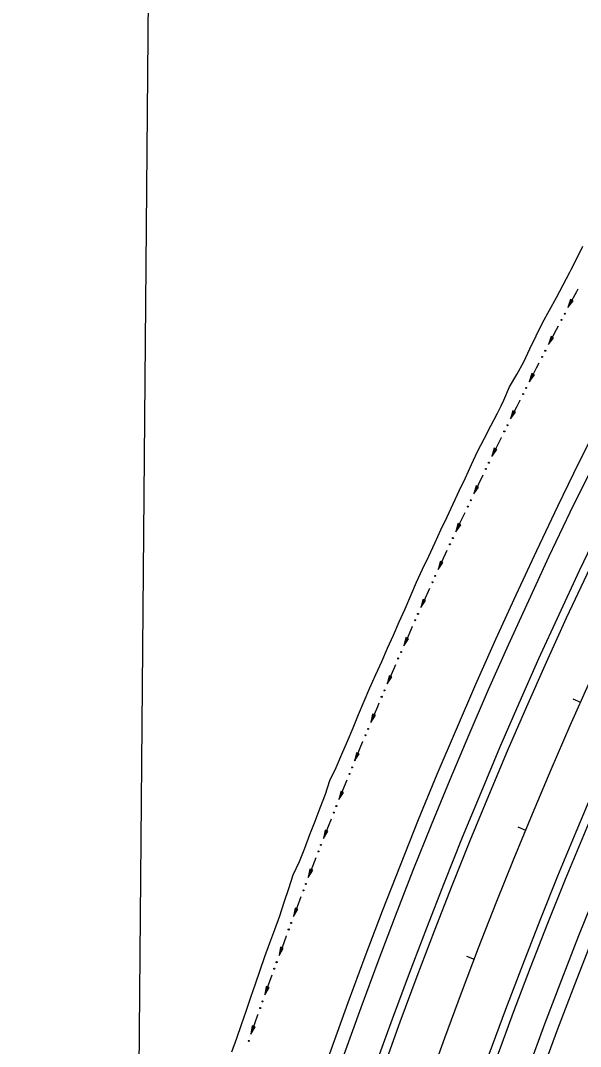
# Model space of a CAD drawing. Extents: x 1611108 to 1749517, y 619561 to 797725.
# Drawn here: x 1713533 to 1713935, y 763528 to 764266 of the extents above; entities that cross this region are included whole.
import ezdxf

# ---------------------------------------------------------------- set-up
doc = ezdxf.new("R2010")
doc.units = 0
for name, color, linetype in [('R_Ditch', 7, 'Continuous'), ('R_Horz Alg', 7, 'Continuous'), ('R_Horz Alg Annot', 7, 'Continuous'), ('R_Horz Alg Stationing', 7, 'Continuous'), ('R_Proposed Const Limits', 7, 'Continuous'), ('R_Proposed Road', 7, 'Continuous')]:
    doc.layers.add(name, color=color, linetype=linetype)

msp = doc.modelspace()

# ---------------------------------------------------------------- linework, layer by layer
at = {"layer": 'R_Ditch'}
for p, q in [((1713928.31, 764065.39), (1713926.41, 764059.6)), ((1713928.31, 764065.39), (1713926.41, 764059.6)), ((1713926.41, 764059.6), (1713930.17, 764064.4)), ((1713926.41, 764059.6), (1713930.17, 764064.4)), ((1713930.17, 764064.4), (1713928.31, 764065.39)), ((1713930.17, 764064.4), (1713928.31, 764065.39)), ((1713914.28, 764038.82), (1713912.44, 764033.01)), ((1713914.28, 764038.82), (1713912.44, 764033.01)), ((1713912.44, 764033.01), (1713916.16, 764037.84)), ((1713912.44, 764033.01), (1713916.16, 764037.84)), ((1713916.16, 764037.84), (1713914.28, 764038.82)), ((1713916.16, 764037.84), (1713914.28, 764038.82)), ((1713900.48, 764012.13), (1713898.68, 764006.31)), ((1713900.48, 764012.13), (1713898.68, 764006.31)), ((1713898.68, 764006.31), (1713902.36, 764011.17)), ((1713898.68, 764006.31), (1713902.36, 764011.17)), ((1713902.36, 764011.17), (1713900.48, 764012.13)), ((1713902.36, 764011.17), (1713900.48, 764012.13)), ((1713886.89, 763985.33), (1713885.14, 763979.5)), ((1713886.89, 763985.33), (1713885.14, 763979.5)), ((1713888.78, 763984.39), (1713886.89, 763985.33)), ((1713888.78, 763984.39), (1713886.89, 763985.33)), ((1713885.14, 763979.5), (1713888.78, 763984.39)), ((1713885.14, 763979.5), (1713888.78, 763984.39)), ((1713873.51, 763958.43), (1713871.82, 763952.58)), ((1713873.51, 763958.43), (1713871.82, 763952.58)), ((1713871.82, 763952.58), (1713875.41, 763957.5)), ((1713871.82, 763952.58), (1713875.41, 763957.5)), ((1713875.41, 763957.5), (1713873.51, 763958.43)), ((1713875.41, 763957.5), (1713873.51, 763958.43)), ((1713860.36, 763931.41), (1713858.71, 763925.55)), ((1713860.36, 763931.41), (1713858.71, 763925.55)), ((1713858.71, 763925.55), (1713862.26, 763930.5)), ((1713858.71, 763925.55), (1713862.26, 763930.5)), ((1713862.26, 763930.5), (1713860.36, 763931.41)), ((1713862.26, 763930.5), (1713860.36, 763931.41)), ((1713847.42, 763904.29), (1713845.82, 763898.41)), ((1713847.42, 763904.29), (1713845.82, 763898.41)), ((1713849.34, 763903.39), (1713847.42, 763904.29)), ((1713849.34, 763903.39), (1713847.42, 763904.29)), ((1713845.82, 763898.41), (1713849.34, 763903.39)), ((1713845.82, 763898.41), (1713849.34, 763903.39)), ((1713834.71, 763877.07), (1713833.16, 763871.18)), ((1713834.71, 763877.07), (1713833.16, 763871.18)), ((1713833.16, 763871.18), (1713836.63, 763876.19)), ((1713833.16, 763871.18), (1713836.63, 763876.19)), ((1713836.63, 763876.19), (1713834.71, 763877.07)), ((1713836.63, 763876.19), (1713834.71, 763877.07)), ((1713822.21, 763849.74), (1713820.71, 763843.84)), ((1713822.21, 763849.74), (1713820.71, 763843.84)), ((1713820.71, 763843.84), (1713824.14, 763848.88)), ((1713820.71, 763843.84), (1713824.14, 763848.88)), ((1713824.14, 763848.88), (1713822.21, 763849.74)), ((1713824.14, 763848.88), (1713822.21, 763849.74)), ((1713809.94, 763822.32), (1713808.49, 763816.4)), ((1713809.94, 763822.32), (1713808.49, 763816.4)), ((1713808.49, 763816.4), (1713811.88, 763821.47)), ((1713808.49, 763816.4), (1713811.88, 763821.47)), ((1713811.88, 763821.47), (1713809.94, 763822.32)), ((1713811.88, 763821.47), (1713809.94, 763822.32)), ((1713797.9, 763794.79), (1713796.48, 763788.87)), ((1713797.9, 763794.79), (1713796.48, 763788.87)), ((1713796.48, 763788.87), (1713799.84, 763793.95)), ((1713796.48, 763788.87), (1713799.84, 763793.95)), ((1713799.84, 763793.95), (1713797.9, 763794.79)), ((1713799.84, 763793.95), (1713797.9, 763794.79)), ((1713786.07, 763767.17), (1713784.71, 763761.23)), ((1713786.07, 763767.17), (1713784.71, 763761.23)), ((1713784.71, 763761.23), (1713788.02, 763766.35)), ((1713784.71, 763761.23), (1713788.02, 763766.35)), ((1713788.02, 763766.35), (1713786.07, 763767.17)), ((1713788.02, 763766.35), (1713786.07, 763767.17)), ((1713774.47, 763739.45), (1713773.15, 763733.51)), ((1713774.47, 763739.45), (1713773.15, 763733.51)), ((1713773.15, 763733.51), (1713776.43, 763738.65)), ((1713773.15, 763733.51), (1713776.43, 763738.65)), ((1713776.43, 763738.65), (1713774.47, 763739.45)), ((1713776.43, 763738.65), (1713774.47, 763739.45)), ((1713763.1, 763711.64), (1713761.83, 763705.69)), ((1713763.1, 763711.64), (1713761.83, 763705.69)), ((1713761.83, 763705.69), (1713765.06, 763710.85)), ((1713761.83, 763705.69), (1713765.06, 763710.85)), ((1713765.06, 763710.85), (1713763.1, 763711.64)), ((1713765.06, 763710.85), (1713763.1, 763711.64)), ((1713751.94, 763683.74), (1713750.73, 763677.77)), ((1713751.94, 763683.74), (1713750.73, 763677.77)), ((1713750.73, 763677.77), (1713753.91, 763682.97)), ((1713750.73, 763677.77), (1713753.91, 763682.97)), ((1713753.91, 763682.97), (1713751.94, 763683.74)), ((1713753.91, 763682.97), (1713751.94, 763683.74)), ((1713741.02, 763655.75), (1713739.85, 763649.77)), ((1713741.02, 763655.75), (1713739.85, 763649.77)), ((1713739.85, 763649.77), (1713743, 763654.99)), ((1713739.85, 763649.77), (1713743, 763654.99)), ((1713743, 763654.99), (1713741.02, 763655.75)), ((1713743, 763654.99), (1713741.02, 763655.75)), ((1713730.32, 763627.68), (1713729.21, 763621.69)), ((1713730.32, 763627.68), (1713729.21, 763621.69)), ((1713729.21, 763621.69), (1713732.3, 763626.93)), ((1713729.21, 763621.69), (1713732.3, 763626.93)), ((1713732.3, 763626.93), (1713730.32, 763627.68)), ((1713732.3, 763626.93), (1713730.32, 763627.68)), ((1713719.85, 763599.51), (1713718.79, 763593.51)), ((1713719.85, 763599.51), (1713718.79, 763593.51)), ((1713718.79, 763593.51), (1713721.84, 763598.78)), ((1713718.79, 763593.51), (1713721.84, 763598.78)), ((1713721.84, 763598.78), (1713719.85, 763599.51)), ((1713721.84, 763598.78), (1713719.85, 763599.51)), ((1713709.61, 763571.26), (1713708.6, 763565.26)), ((1713709.61, 763571.26), (1713708.6, 763565.26)), ((1713708.6, 763565.26), (1713711.61, 763570.55)), ((1713708.6, 763565.26), (1713711.61, 763570.55)), ((1713711.61, 763570.55), (1713709.61, 763571.26)), ((1713711.61, 763570.55), (1713709.61, 763571.26)), ((1713699.6, 763542.93), (1713698.63, 763536.92)), ((1713699.6, 763542.93), (1713698.63, 763536.92)), ((1713701.6, 763542.24), (1713699.6, 763542.93)), ((1713701.6, 763542.24), (1713699.6, 763542.93)), ((1713698.63, 763536.92), (1713701.6, 763542.24)), ((1713698.63, 763536.92), (1713701.6, 763542.24))]:
    msp.add_line(p, q, dxfattribs=at)
for points in [[(1713933.48, 764072.83), (1713932.51, 764071.03), (1713927.64, 764061.9), (1713926.42, 764059.6)], [(1713933.48, 764072.83), (1713932.51, 764071.03), (1713927.64, 764061.9), (1713926.42, 764059.6)], [(1713933.5, 764072.87), (1713933.48, 764072.83)], [(1713933.5, 764072.87), (1713933.48, 764072.83)], [(1713919.4, 764046.3), (1713917.98, 764043.61), (1713913.19, 764034.44), (1713912.44, 764033.01)], [(1713919.4, 764046.3), (1713917.98, 764043.61), (1713913.19, 764034.44), (1713912.44, 764033.01)], [(1713919.42, 764046.33), (1713919.4, 764046.3)], [(1713919.42, 764046.33), (1713919.4, 764046.3)], [(1713905.53, 764019.66), (1713903.68, 764016.06), (1713898.96, 764006.86), (1713898.68, 764006.31)], [(1713905.53, 764019.66), (1713903.68, 764016.06), (1713898.96, 764006.86), (1713898.68, 764006.31)], [(1713905.55, 764019.69), (1713905.53, 764019.66)], [(1713905.55, 764019.69), (1713905.53, 764019.66)], [(1713891.88, 763992.9), (1713889.61, 763988.4), (1713885.14, 763979.5)], [(1713891.88, 763992.9), (1713889.61, 763988.4), (1713885.14, 763979.5)], [(1713891.9, 763992.93), (1713891.88, 763992.9)], [(1713891.9, 763992.93), (1713891.88, 763992.9)], [(1713878.44, 763966.03), (1713875.77, 763960.62), (1713871.82, 763952.58)], [(1713878.44, 763966.03), (1713875.77, 763960.62), (1713871.82, 763952.58)], [(1713878.46, 763966.07), (1713878.45, 763966.03)], [(1713878.46, 763966.07), (1713878.45, 763966.03)], [(1713865.23, 763939.06), (1713862.16, 763932.72), (1713858.71, 763925.55)], [(1713865.23, 763939.06), (1713862.16, 763932.72), (1713858.71, 763925.55)], [(1713865.25, 763939.09), (1713865.23, 763939.06)], [(1713865.25, 763939.09), (1713865.23, 763939.06)], [(1713852.23, 763911.98), (1713848.79, 763904.71), (1713845.82, 763898.41)], [(1713852.23, 763911.98), (1713848.79, 763904.71), (1713845.82, 763898.41)], [(1713852.25, 763912.01), (1713852.23, 763911.98)], [(1713852.25, 763912.01), (1713852.23, 763911.98)], [(1713839.45, 763884.79), (1713835.65, 763876.59), (1713833.16, 763871.18)], [(1713839.45, 763884.79), (1713835.65, 763876.59), (1713833.16, 763871.18)], [(1713839.47, 763884.83), (1713839.45, 763884.79)], [(1713839.47, 763884.83), (1713839.45, 763884.79)], [(1713826.9, 763857.51), (1713822.75, 763848.36), (1713820.71, 763843.84)], [(1713826.9, 763857.51), (1713822.75, 763848.36), (1713820.71, 763843.84)], [(1713826.91, 763857.54), (1713826.9, 763857.51)], [(1713826.91, 763857.54), (1713826.9, 763857.51)], [(1713814.56, 763830.12), (1713814.28, 763829.48), (1713810.08, 763820.02), (1713808.49, 763816.4)], [(1713814.56, 763830.12), (1713814.28, 763829.48), (1713810.08, 763820.02), (1713808.49, 763816.4)], [(1713814.58, 763830.15), (1713814.56, 763830.12)], [(1713814.58, 763830.15), (1713814.56, 763830.12)], [(1713802.45, 763802.63), (1713801.77, 763801.07), (1713797.66, 763791.58), (1713796.49, 763788.86)], [(1713802.45, 763802.63), (1713801.77, 763801.07), (1713797.66, 763791.58), (1713796.49, 763788.86)], [(1713802.47, 763802.66), (1713802.45, 763802.63)], [(1713802.47, 763802.66), (1713802.45, 763802.63)], [(1713790.56, 763775.04), (1713789.5, 763772.56), (1713785.47, 763763.03), (1713784.71, 763761.23)], [(1713790.56, 763775.04), (1713789.5, 763772.56), (1713785.47, 763763.03), (1713784.71, 763761.23)], [(1713790.58, 763775.08), (1713790.56, 763775.04)], [(1713790.58, 763775.08), (1713790.56, 763775.04)], [(1713778.9, 763747.36), (1713777.47, 763743.94), (1713773.52, 763734.38), (1713773.16, 763733.51)], [(1713778.9, 763747.36), (1713777.47, 763743.94), (1713773.52, 763734.38), (1713773.16, 763733.51)], [(1713778.91, 763747.4), (1713778.9, 763747.36)], [(1713778.91, 763747.4), (1713778.9, 763747.36)], [(1713767.46, 763719.59), (1713765.68, 763715.23), (1713761.83, 763705.69)], [(1713767.46, 763719.59), (1713765.68, 763715.23), (1713761.83, 763705.69)], [(1713767.47, 763719.62), (1713767.46, 763719.59)], [(1713767.47, 763719.62), (1713767.46, 763719.59)], [(1713756.25, 763691.72), (1713754.14, 763686.42), (1713750.73, 763677.77)], [(1713756.25, 763691.72), (1713754.14, 763686.42), (1713750.73, 763677.77)], [(1713756.26, 763691.76), (1713756.25, 763691.72)], [(1713756.26, 763691.76), (1713756.25, 763691.72)], [(1713745.26, 763663.77), (1713742.83, 763657.51), (1713739.85, 763649.77)], [(1713745.26, 763663.77), (1713742.83, 763657.51), (1713739.85, 763649.77)], [(1713745.27, 763663.8), (1713745.26, 763663.77)], [(1713745.27, 763663.8), (1713745.26, 763663.77)], [(1713734.49, 763635.72), (1713731.77, 763628.51), (1713729.21, 763621.69)], [(1713734.49, 763635.72), (1713731.77, 763628.51), (1713729.21, 763621.69)], [(1713734.51, 763635.76), (1713734.5, 763635.72)], [(1713734.51, 763635.76), (1713734.5, 763635.72)], [(1713723.96, 763607.59), (1713720.95, 763599.42), (1713718.79, 763593.51)], [(1713723.96, 763607.59), (1713720.95, 763599.42), (1713718.79, 763593.51)], [(1713723.97, 763607.63), (1713723.96, 763607.59)], [(1713723.97, 763607.63), (1713723.96, 763607.59)], [(1713713.65, 763579.38), (1713710.37, 763570.23), (1713708.6, 763565.26)], [(1713713.65, 763579.38), (1713710.37, 763570.23), (1713708.6, 763565.26)], [(1713713.67, 763579.41), (1713713.65, 763579.38)], [(1713713.67, 763579.41), (1713713.65, 763579.38)], [(1713703.58, 763551.08), (1713703.45, 763550.73), (1713700.04, 763540.97), (1713698.63, 763536.92)], [(1713703.58, 763551.08), (1713703.45, 763550.73), (1713700.04, 763540.97), (1713698.63, 763536.92)], [(1713703.59, 763551.12), (1713703.58, 763551.08)], [(1713703.59, 763551.12), (1713703.58, 763551.08)]]:
    msp.add_lwpolyline(points, dxfattribs=at)
for centre in [(1713924.11, 764055.16), (1713924.11, 764055.16), (1713921.77, 764050.73), (1713921.77, 764050.73), (1713907.86, 764024.1), (1713907.86, 764024.1), (1713910.17, 764028.55), (1713910.17, 764028.55), (1713896.45, 764001.83), (1713896.45, 764001.83), (1713894.18, 763997.36), (1713894.18, 763997.36), (1713880.71, 763970.52), (1713880.71, 763970.52), (1713882.94, 763975), (1713882.94, 763975), (1713869.65, 763948.06), (1713869.65, 763948.06), (1713867.45, 763943.56), (1713867.45, 763943.56), (1713856.58, 763921.02), (1713856.58, 763921.02), (1713854.42, 763916.5), (1713854.42, 763916.5), (1713841.61, 763889.33), (1713841.61, 763889.33), (1713843.73, 763893.87), (1713843.73, 763893.87), (1713829.02, 763862.06), (1713829.02, 763862.06), (1713831.1, 763866.62), (1713831.1, 763866.62), (1713818.69, 763839.26), (1713818.69, 763839.26), (1713816.65, 763834.69), (1713816.65, 763834.69), (1713806.51, 763811.81), (1713806.51, 763811.81), (1713804.5, 763807.22), (1713804.5, 763807.22), (1713792.57, 763779.65), (1713792.57, 763779.65), (1713794.54, 763784.25), (1713794.54, 763784.25), (1713782.8, 763756.6), (1713782.8, 763756.6), (1713780.87, 763751.98), (1713780.87, 763751.98), (1713771.29, 763728.86), (1713771.29, 763728.86), (1713769.39, 763724.23), (1713769.39, 763724.23), (1713760, 763701.03), (1713760, 763701.03), (1713758.14, 763696.38), (1713758.14, 763696.38), (1713747.11, 763668.43), (1713747.11, 763668.43), (1713748.94, 763673.1), (1713748.94, 763673.1), (1713736.31, 763640.4), (1713736.31, 763640.4), (1713738.1, 763645.09), (1713738.1, 763645.09), (1713727.49, 763616.98), (1713727.49, 763616.98), (1713725.74, 763612.29), (1713725.74, 763612.29), (1713717.1, 763588.8), (1713717.1, 763588.8), (1713715.4, 763584.09), (1713715.4, 763584.09), (1713706.95, 763560.53), (1713706.95, 763560.53), (1713705.28, 763555.8), (1713705.28, 763555.8), (1713697.03, 763532.18), (1713697.03, 763532.18)]:
    msp.add_circle(centre, 0.375, dxfattribs=at)
at = {"layer": 'R_Horz Alg'}
msp.add_arc((1717426.61, 762226.09), 3819.72, 112.5, 179.5, dxfattribs=at)
at = {"layer": 'R_Horz Alg Annot'}
msp.add_line((1713629.09, 764787.55), (1713607.03, 762259.43), dxfattribs=at)
at = {"layer": 'R_Horz Alg Stationing'}
for points in [[(1713929.87, 763778.17), (1713935.35, 763775.74)], [(1713890.44, 763686.11), (1713895.98, 763683.82)], [(1713853.43, 763593.04), (1713859.03, 763590.9)]]:
    msp.add_lwpolyline(points, dxfattribs=at)
at = {"layer": 'R_Proposed Const Limits'}
msp.add_lwpolyline([(1713684.87, 763524.33), (1713688.38, 763534.09), (1713691.81, 763543.87), (1713695.24, 763553.66), (1713698.46, 763563.51), (1713701.89, 763573.3), (1713705.27, 763583.11), (1713708.62, 763592.92), (1713712.11, 763602.69), (1713715.77, 763612.4), (1713719.3, 763622.14), (1713722.55, 763632.01), (1713725.8, 763641.87), (1713729.08, 763651.72), (1713733.44, 763661.16), (1713737.44, 763670.73), (1713740.92, 763680.51), (1713744.7, 763690.17), (1713748.41, 763699.85), (1713752.12, 763709.55), (1713755.26, 763719.47), (1713759.78, 763728.83), (1713763.95, 763738.33), (1713768.07, 763747.85), (1713772.01, 763757.45), (1713775.97, 763767.04), (1713779.96, 763776.62), (1713784.01, 763786.17), (1713788.31, 763795.61), (1713792.64, 763805.04), (1713796.81, 763814.54), (1713801, 763824.02), (1713805.23, 763833.5), (1713809.43, 763842.98), (1713813.49, 763852.53), (1713817.68, 763862.02), (1713822.02, 763871.44), (1713826.37, 763880.86), (1713830.75, 763890.26), (1713835.16, 763899.65), (1713839.59, 763909.03), (1713843.98, 763918.43), (1713848.33, 763927.84), (1713852.72, 763937.25), (1713857.1, 763946.65), (1713861.5, 763956.05), (1713866.19, 763965.3), (1713870.96, 763974.51), (1713875.76, 763983.71), (1713878.51, 763988.96), (1713880.47, 763992.95), (1713884.49, 764002.54), (1713889.68, 764011.54), (1713894.67, 764020.64), (1713899.11, 764030.02), (1713903.58, 764039.38), (1713908.21, 764048.67), (1713913.16, 764057.79), (1713918.11, 764066.9), (1713923.09, 764076), (1713927.89, 764085.2), (1713928.8, 764086.94), (1713932.56, 764094.46), (1713937.21, 764103.74)], dxfattribs=at)
at = {"layer": 'R_Proposed Road'}
for radius in [3893.72, 3883.72, 3859.72, 3853.72, 3785.72, 3779.72, 3755.72, 3745.72]:
    msp.add_arc((1717426.61, 762226.09), radius, 112.5, 179.5, dxfattribs=at)

doc.saveas('drawing.dxf')
